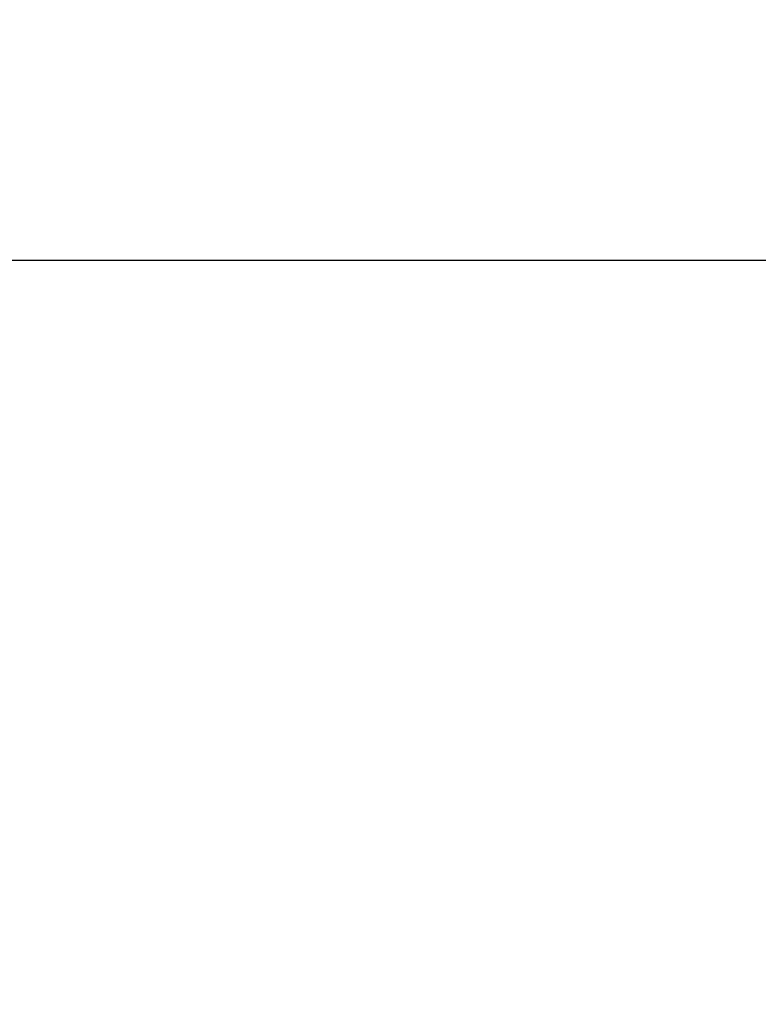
# Model space of a CAD drawing. Header units: centimetres. Extents: x -15121 to 30567, y -60641 to 0.
# Tile 577 of 656: x 1079.4933 to 1079.5915, y -23144.2218 to -23144.091. Entities that reach past the tile are written whole.
import ezdxf

# ---------------------------------------------------------------- set-up
doc = ezdxf.new("R2010")
doc.units = ezdxf.units.CM
doc.header["$LTSCALE"] = 60
doc.layers.add('AIKA wymiarowanie rzut lobby', color=7, linetype='Continuous')
doc.layers.add('CrossSectionsProfils', color=7, linetype='Continuous')
doc.styles.add('wymiar', font='txt.shx', dxfattribs={"width": 0.6})
doc.dimstyles.new('Dwudziestka', dxfattribs={"dimtxt": 7, "dimasz": 0.7, "dimexe": 5, "dimexo": 0, "dimgap": 2.5, "dimtad": 1, "dimtoh": 1, "dimdec": 3, "dimrnd": 0.5, "dimdsep": 46, "dimtxsty": 'wymiar', "dimblk": 'znacznik', "dimcen": 0, "dimdle": 5, "dimse1": 1, "dimse2": 1, "dimclrd": 256, "dimclre": 256, "dimclrt": 256, "dimadec": 0, "dimazin": 0, "dimtfac": 0.4, "dimtdec": 3, "dimtix": 1, "dimtofl": 0, "dimtmove": 2, "dimatfit": 3, "dimldrblk": 'znacznik', "dimfxl": 1, "dimtolj": 1, "dimarcsym": 0})

# ---------------------------------------------------------------- blocks, each defined once
blk = doc.blocks.new('K41_7840_X', base_point=(1.6998, 4.6032))
at = {"layer": 'CrossSectionsProfils', "flags": 128}
blk.add_lwpolyline([(3.0989, 20.9034), (3.0989, 7.5043), (3.1102, 7.346), (3.1486, 7.1946)], dxfattribs=at)
blk = doc.blocks.new('znacznik')
at = {"color": 0}
for points in [[(0, -5), (0, 5)], [(-4, 0), (4, 0)]]:
    blk.add_lwpolyline(points, dxfattribs=at)
at = {"color": 1}
blk.add_lwpolyline([(-2.12132, -2.12132), (2.12132, 2.12132)], dxfattribs=at)
blk = doc.blocks.new('*D4652')
at = {"layer": 'AIKA wymiarowanie rzut lobby', "lineweight": -2, "transparency": 16777216}
blk.add_line((970.46844, -23133.28249), (1347.02623, -23133.28249), dxfattribs=at)
at = {"layer": 'Defpoints', "color": 0, "transparency": 16777216}
for p in [(1347.72623, -23133.28249), (969.76844, -23147.52154), (1347.72623, -23148.81848)]:
    blk.add_point(p, dxfattribs=at)
at = {"layer": 'AIKA wymiarowanie rzut lobby', "linetype": 'ByBlock', "lineweight": -2, "transparency": 16777216, "xscale": 0.7, "yscale": 0.7, "zscale": 0.7, "rotation": 180}
blk.add_blockref('znacznik', (969.76844, -23133.28249), dxfattribs=at)
at = {"layer": 'AIKA wymiarowanie rzut lobby', "linetype": 'ByBlock', "lineweight": -2, "transparency": 16777216, "xscale": 0.7, "yscale": 0.7, "zscale": 0.7}
blk.add_blockref('znacznik', (1347.72623, -23133.28249), dxfattribs=at)
at = {"layer": 'AIKA wymiarowanie rzut lobby', "transparency": 16777216, "insert": (1158.74733, -23127.28249), "char_height": 7, "attachment_point": 5, "style": 'wymiar'}
blk.add_mtext('\\A1;378', dxfattribs=at)

msp = doc.modelspace()

# ---------------------------------------------------------------- block references
at = {"layer": 'CrossSectionsProfils', "xscale": 0.1, "yscale": 0.1, "zscale": 0.1, "rotation": 270.000000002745}
msp.add_blockref('K41_7840_X', (1078.83671, -23143.98306), dxfattribs=at)

# ---------------------------------------------------------------- dimensions: what is measured, and where the dimension line sits
at = {"layer": 'AIKA wymiarowanie rzut lobby', "color": 8}
dim = msp.add_linear_dim(base=(1347.72623, -23133.28249), p1=(969.76844, -23147.52154), p2=(1347.72623, -23148.81848), dimstyle='Dwudziestka', dxfattribs=at)
dim.commit()
dim.dimension.update_dxf_attribs({"geometry": '*D4652', "text_midpoint": (1158.74733, -23127.28249)})

doc.saveas('drawing.dxf')
